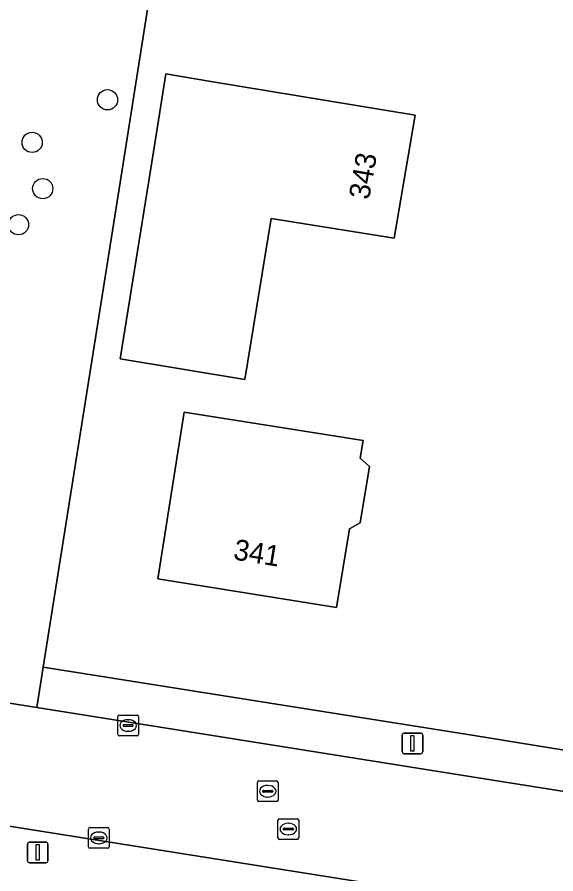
# Model space of a CAD drawing. Extents: x 154324 to 155744, y 382937 to 384188.
# Drawn here: x 155321.78 to 155347.79, y 383380.36 to 383421.74 of the extents above; entities that cross this region are included whole.
import ezdxf

# ---------------------------------------------------------------- set-up
doc = ezdxf.new("R2010")
doc.units = 0
for name, color, linetype in [('IMGEO_Boom', 7, 'Continuous'), ('IMGEO_Erf', 7, 'Continuous'), ('IMGEO_Groenvoorziening', 7, 'Continuous'), ('IMGEO_Kolk', 7, 'Continuous'), ('IMGEO_Lichtmast', 7, 'Continuous'), ('IMGEO_Pand', 7, 'Continuous'), ('IMGEO_Pand_nummerreeks', 7, 'Continuous'), ('IMGEO_Rijbaan_lokaal_gesloten', 7, 'Continuous'), ('IMGEO_Rioolput', 7, 'Continuous'), ('IMGEO_Voetpad_open', 7, 'Continuous')]:
    doc.layers.add(name, color=color, linetype=linetype)

msp = doc.modelspace()

# ---------------------------------------------------------------- linework, layer by layer
at = {"layer": 'IMGEO_Boom'}
for centre in [(155326.14, 383417.747), (155322.503, 383415.689), (155323.014, 383413.457), (155321.841, 383411.714)]:
    msp.add_circle(centre, 0.489, dxfattribs=at)
at = {"layer": 'IMGEO_Erf'}
msp.add_lwpolyline([(155338.312, 383461.713), (155333.894, 383463.145), (155328.096, 383422.22), (155326.654, 383413.134), (155323.037, 383390.342), (155343.85, 383387.039), (155363.801, 383383.796)], dxfattribs=at)
for points in [[(155331.132, 383418.635), (155341.002, 383417.002), (155339.981, 383411.056), (155334.042, 383412.019), (155332.779, 383404.244), (155326.749, 383405.241), (155328.358, 383415.227), (155328.965, 383418.993)], [(155338.798, 383400.032), (155338.334, 383397.31), (155337.818, 383397.031), (155337.196, 383393.228), (155328.566, 383394.611), (155329.846, 383402.667), (155338.478, 383401.295), (155338.343, 383400.445)]]:
    msp.add_lwpolyline(points, close=True, dxfattribs=at)
at = {"layer": 'IMGEO_Groenvoorziening'}
for points in [[(155241.462, 383401.286), (155286.115, 383394.2), (155322.727, 383388.39), (155323.037, 383390.342), (155326.654, 383413.134), (155328.096, 383422.22), (155333.894, 383463.145)], [(155358.814, 383365.632), (155360.106, 383374.508), (155360.327, 383375.705), (155360.426, 383376.464), (155295.925, 383386.713), (155295.512, 383384.113), (155295.052, 383381.177), (155292.112, 383381.637), (155292.571, 383384.573), (155292.985, 383387.18), (155280.782, 383389.119), (155238.742, 383395.799)]]:
    msp.add_lwpolyline(points, dxfattribs=at)
at = {"layer": 'IMGEO_Kolk'}
for p, q in [((155326.639, 383387.103), (155326.639, 383387.955)), ((155326.714, 383388.029), (155327.566, 383388.029)), ((155327.64, 383387.955), (155327.64, 383387.103)), ((155326.898, 383387.523), (155326.898, 383387.535)), ((155326.941, 383387.572), (155327.339, 383387.572)), ((155327.127, 383387.809), (155327.152, 383387.809)), ((155327.382, 383387.535), (155327.382, 383387.523)), ((155327.336, 383387.486), (155326.938, 383387.486)), ((155327.15, 383387.249), (155327.125, 383387.249)), ((155327.566, 383387.029), (155326.714, 383387.029)), ((155325.296, 383382.6), (155326.148, 383382.6)), ((155325.221, 383381.674), (155325.221, 383382.526)), ((155325.709, 383382.38), (155325.734, 383382.38)), ((155326.222, 383382.526), (155326.222, 383381.674)), ((155325.48, 383382.094), (155325.48, 383382.106)), ((155325.918, 383382.057), (155325.52, 383382.057)), ((155325.523, 383382.143), (155325.921, 383382.143)), ((155325.732, 383381.82), (155325.707, 383381.82)), ((155325.964, 383382.106), (155325.964, 383382.094)), ((155326.148, 383381.6), (155325.296, 383381.6))]:
    msp.add_line(p, q, dxfattribs=at)
for points in [[(155326.639, 383387.103), (155326.639, 383387.955)], [(155326.714, 383388.029), (155327.566, 383388.029)], [(155327.64, 383387.955), (155327.64, 383387.103)], [(155327.566, 383387.029), (155326.714, 383387.029)], [(155325.296, 383382.6), (155326.148, 383382.6)], [(155325.221, 383381.674), (155325.221, 383382.526)], [(155326.222, 383382.526), (155326.222, 383381.674)], [(155326.148, 383381.6), (155325.296, 383381.6)]]:
    msp.add_lwpolyline(points, dxfattribs=at)
for centre, radius, start, end in [((155326.716, 383387.953), 0.0765, 91.552, 178.448), ((155326.716, 383387.953), 0.0765, 91.552, 178.448), ((155327.564, 383387.953), 0.0765, 1.552, 88.448), ((155327.564, 383387.953), 0.0765, 1.552, 88.448), ((155326.938, 383387.532), 0.0403, 85.8775, 175.7526), ((155327.343, 383387.534), 0.0386, 1.7309, 96.639), ((155326.935, 383387.522), 0.0366, 178.938, 274.7102), ((155327.339, 383387.529), 0.043, 264.8664, 352.4533), ((155326.716, 383387.105), 0.0765, 181.552, 268.448), ((155326.716, 383387.105), 0.0765, 181.552, 268.448), ((155327.564, 383387.105), 0.0765, 271.552, 358.448), ((155327.564, 383387.105), 0.0765, 271.552, 358.448), ((155325.298, 383382.524), 0.0765, 91.552, 178.448), ((155325.298, 383382.524), 0.0765, 91.552, 178.448), ((155326.146, 383382.524), 0.0765, 1.552, 88.448), ((155326.146, 383382.524), 0.0765, 1.552, 88.448), ((155325.52, 383382.103), 0.0403, 85.8775, 175.7526), ((155325.517, 383382.093), 0.0366, 178.938, 274.7102), ((155325.921, 383382.1), 0.043, 264.8664, 352.4533), ((155325.925, 383382.105), 0.0386, 1.7309, 96.639), ((155325.298, 383381.676), 0.0765, 181.552, 268.448), ((155325.298, 383381.676), 0.0765, 181.552, 268.448), ((155326.146, 383381.676), 0.0765, 271.552, 358.448), ((155326.146, 383381.676), 0.0765, 271.552, 358.448)]:
    msp.add_arc(centre, radius, start, end, dxfattribs=at)
for centre, major_axis, ratio, start_param, end_param in [((155327.126, 383387.529), (-0.387, 0.002), 0.722429, 4.712389, 7.853982), ((155327.151, 383387.529), (-0.39, 0.002), 0.717154, 1.570796, 4.712389), ((155325.708, 383382.1), (-0.387, 0.002), 0.722429, 4.712389, 7.853982), ((155325.733, 383382.1), (-0.39, 0.002), 0.717154, 1.570796, 4.712389)]:
    msp.add_ellipse(centre, major_axis=major_axis, ratio=ratio, start_param=start_param, end_param=end_param, dxfattribs=at)
at = {"layer": 'IMGEO_Lichtmast'}
for p, q in [((155340.469, 383387.164), (155341.259, 383387.164)), ((155341.259, 383387.164), (155340.469, 383387.164)), ((155340.369, 383386.264), (155340.369, 383387.064)), ((155340.369, 383387.064), (155340.369, 383386.264)), ((155341.359, 383387.064), (155341.359, 383386.264)), ((155341.359, 383386.264), (155341.359, 383387.064)), ((155341.259, 383386.164), (155340.469, 383386.164)), ((155340.469, 383386.164), (155341.259, 383386.164)), ((155322.274, 383380.998), (155322.274, 383381.798)), ((155322.274, 383381.798), (155322.274, 383380.998)), ((155322.374, 383381.898), (155323.164, 383381.898)), ((155323.164, 383381.898), (155322.374, 383381.898)), ((155323.264, 383381.798), (155323.264, 383380.998)), ((155323.264, 383380.998), (155323.264, 383381.798)), ((155323.164, 383380.898), (155322.374, 383380.898)), ((155322.374, 383380.898), (155323.164, 383380.898))]:
    msp.add_line(p, q, dxfattribs=at)
for points in [[(155340.789, 383387.039), (155340.939, 383387.039), (155340.939, 383386.289), (155340.789, 383386.289), (155340.789, 383387.039)], [(155322.694, 383381.773), (155322.844, 383381.773), (155322.844, 383381.023), (155322.694, 383381.023), (155322.694, 383381.773)]]:
    msp.add_lwpolyline(points, dxfattribs=at)
for centre, start, end in [((155340.469, 383387.064), 90, 180), ((155340.469, 383387.064), 90, 180), ((155341.259, 383387.064), 0, 90), ((155341.259, 383387.064), 360, 90), ((155340.469, 383386.264), 180, 270), ((155340.469, 383386.264), 180, 270), ((155341.259, 383386.264), 270, 0), ((155341.259, 383386.264), 270, 0), ((155322.374, 383381.798), 90, 180), ((155322.374, 383381.798), 90, 180), ((155323.164, 383381.798), 0, 90), ((155323.164, 383381.798), 360, 90), ((155322.374, 383380.998), 180, 270), ((155322.374, 383380.998), 180, 270), ((155323.164, 383380.998), 270, 0), ((155323.164, 383380.998), 270, 0)]:
    msp.add_arc(centre, 0.1, start, end, dxfattribs=at)
at = {"layer": 'IMGEO_Pand'}
for points in [[(155331.132, 383418.635), (155328.965, 383418.993), (155328.358, 383415.227), (155326.749, 383405.241), (155332.779, 383404.244), (155334.042, 383412.019), (155339.981, 383411.056), (155341.002, 383417.002)], [(155338.798, 383400.032), (155338.343, 383400.445), (155338.478, 383401.295), (155329.846, 383402.667), (155328.566, 383394.611), (155337.196, 383393.228), (155337.818, 383397.031), (155338.334, 383397.31)]]:
    msp.add_lwpolyline(points, close=True, dxfattribs=at)
at = {"layer": 'IMGEO_Rijbaan_lokaal_gesloten'}
for points in [[(155322.727, 383388.39), (155286.115, 383394.2), (155241.462, 383401.286)], [(155238.742, 383395.799), (155280.782, 383389.119), (155292.985, 383387.18), (155295.925, 383386.713), (155360.426, 383376.464), (155366.366, 383375.502), (155368.377, 383375.447), (155369.374, 383375.593), (155371.331, 383376.087), (155374.899, 383377.537), (155376.703, 383378.478), (155378.429, 383379.542)], [(155363.743, 383381.814), (155354.292, 383383.36), (155348.398, 383384.302), (155344.042, 383385.007), (155322.727, 383388.39)]]:
    msp.add_lwpolyline(points, dxfattribs=at)
at = {"layer": 'IMGEO_Rioolput'}
for p, q in [((155333.375, 383383.926), (155333.375, 383384.778)), ((155333.45, 383384.852), (155334.302, 383384.852)), ((155333.863, 383384.632), (155333.888, 383384.632)), ((155334.376, 383384.778), (155334.376, 383383.926)), ((155333.634, 383384.346), (155333.634, 383384.358)), ((155334.072, 383384.309), (155333.674, 383384.309)), ((155333.677, 383384.395), (155334.075, 383384.395)), ((155334.118, 383384.358), (155334.118, 383384.346)), ((155334.302, 383383.852), (155333.45, 383383.852)), ((155333.886, 383384.072), (155333.861, 383384.072)), ((155334.446, 383383.027), (155335.298, 383383.027)), ((155334.371, 383382.101), (155334.371, 383382.953)), ((155334.673, 383382.57), (155335.071, 383382.57)), ((155334.859, 383382.807), (155334.884, 383382.807)), ((155335.372, 383382.953), (155335.372, 383382.101)), ((155334.63, 383382.521), (155334.63, 383382.533)), ((155335.068, 383382.484), (155334.67, 383382.484)), ((155334.882, 383382.247), (155334.857, 383382.247)), ((155335.114, 383382.533), (155335.114, 383382.521)), ((155335.298, 383382.027), (155334.446, 383382.027))]:
    msp.add_line(p, q, dxfattribs=at)
for points in [[(155333.375, 383383.926), (155333.375, 383384.778)], [(155333.45, 383384.852), (155334.302, 383384.852)], [(155334.376, 383384.778), (155334.376, 383383.926)], [(155334.302, 383383.852), (155333.45, 383383.852)], [(155334.446, 383383.027), (155335.298, 383383.027)], [(155334.371, 383382.101), (155334.371, 383382.953)], [(155335.372, 383382.953), (155335.372, 383382.101)], [(155335.298, 383382.027), (155334.446, 383382.027)]]:
    msp.add_lwpolyline(points, dxfattribs=at)
for centre, radius, start, end in [((155333.452, 383384.776), 0.0765, 91.552, 178.448), ((155333.452, 383384.776), 0.0765, 91.552, 178.448), ((155334.3, 383384.776), 0.0765, 1.552, 88.448), ((155334.3, 383384.776), 0.0765, 1.552, 88.448), ((155333.674, 383384.355), 0.0403, 85.8775, 175.7526), ((155333.671, 383384.345), 0.0366, 178.938, 274.7102), ((155334.075, 383384.352), 0.043, 264.8664, 352.4533), ((155334.079, 383384.357), 0.0386, 1.7309, 96.639), ((155333.452, 383383.928), 0.0765, 181.552, 268.448), ((155333.452, 383383.928), 0.0765, 181.552, 268.448), ((155334.3, 383383.928), 0.0765, 271.552, 358.448), ((155334.3, 383383.928), 0.0765, 271.552, 358.448), ((155334.448, 383382.951), 0.0765, 91.552, 178.448), ((155334.448, 383382.951), 0.0765, 91.552, 178.448), ((155335.296, 383382.951), 0.0765, 1.552, 88.448), ((155335.296, 383382.951), 0.0765, 1.552, 88.448), ((155334.67, 383382.53), 0.0403, 85.8775, 175.7526), ((155335.075, 383382.532), 0.0386, 1.7309, 96.639), ((155334.667, 383382.52), 0.0366, 178.938, 274.7102), ((155335.071, 383382.527), 0.043, 264.8664, 352.4533), ((155334.448, 383382.103), 0.0765, 181.552, 268.448), ((155334.448, 383382.103), 0.0765, 181.552, 268.448), ((155335.296, 383382.103), 0.0765, 271.552, 358.448), ((155335.296, 383382.103), 0.0765, 271.552, 358.448)]:
    msp.add_arc(centre, radius, start, end, dxfattribs=at)
for centre, major_axis, ratio, start_param, end_param in [((155333.862, 383384.352), (-0.387, 0.002), 0.722429, 4.712389, 7.853982), ((155333.887, 383384.352), (-0.39, 0.002), 0.717154, 1.570796, 4.712389), ((155334.858, 383382.527), (-0.387, 0.002), 0.722429, 4.712389, 7.853982), ((155334.883, 383382.527), (-0.39, 0.002), 0.717154, 1.570796, 4.712389)]:
    msp.add_ellipse(centre, major_axis=major_axis, ratio=ratio, start_param=start_param, end_param=end_param, dxfattribs=at)
at = {"layer": 'IMGEO_Voetpad_open'}
msp.add_lwpolyline([(155363.801, 383383.796), (155343.85, 383387.039), (155323.037, 383390.342), (155322.727, 383388.39), (155344.042, 383385.007), (155348.398, 383384.302), (155348.489, 383385.035), (155354.424, 383384.089), (155354.292, 383383.36), (155363.743, 383381.814)], dxfattribs=at)

# ---------------------------------------------------------------- texts
at = {"layer": 'IMGEO_Pand_nummerreeks'}
for s, rotation, p in [('343', 80.0594, (155338.769, 383412.89)), ('341', 350.6952, (155332.178, 383395.556))]:
    msp.add_text(s, height=1, rotation=rotation, dxfattribs=at).set_placement(p)

doc.saveas('drawing.dxf')
